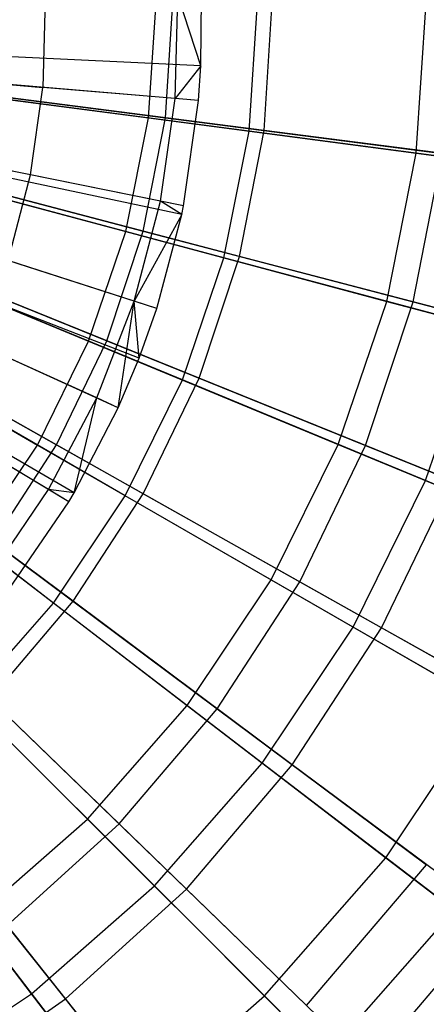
# Model space of a CAD drawing. Extents: x 0.2 to 40.1, y -6.7 to 6.7.
# Tile 309 of 516: x 22.18 to 22.567, y 2.5 to 3.437. Entities that reach past the tile are written whole.
import ezdxf

# ---------------------------------------------------------------- set-up
doc = ezdxf.new("R2010")
doc.units = 0
doc.header["$MEASUREMENT"] = 0
doc.layers.get('0').update_dxf_attribs({"color": 13, "linetype": 'CONTINUOUS'})

# ---------------------------------------------------------------- blocks, each defined once
blk = doc.blocks.new('SNOWBALL_XIV_PM3_STL')
at = {"color": 0}
for p, q in [((22.32764, 3.36212, 17.37545), (22.33029, 3.46066, 17.37545)), ((22.32764, 3.36212, 17.37545), (22.33029, 3.46066, 17.37545)), ((22.3522, 3.39325, 17.36496), (22.33029, 3.46066, 17.37545)), ((22.3522, 3.39325, 17.36496), (22.33029, 3.46066, 17.37545)), ((22.3522, 3.39325, 17.36496), (22.35275, 3.46134, 17.36496)), ((22.3522, 3.39325, 17.36496), (22.35275, 3.46134, 17.36496)), ((22.2043, 3.45685, 17.42952), (22.20204, 3.37269, 17.42952)), ((22.2043, 3.45685, 17.42952), (22.20204, 3.37269, 17.42952)), ((22.30239, 3.34359, 13.0275), (22.3096, 3.45352, 13.0275)), ((22.30239, 3.34359, 13.0275), (22.3096, 3.45352, 13.0275)), ((22.31843, 3.34379, 12.94778), (22.32548, 3.45352, 12.94778)), ((22.31843, 3.34379, 12.94778), (22.32548, 3.45352, 12.94778)), ((22.39806, 3.33099, 17.21834), (22.40609, 3.45352, 17.21834)), ((22.39806, 3.33099, 17.21834), (22.40609, 3.45352, 17.21834)), ((22.41227, 3.33169, 17.31014), (22.42009, 3.45352, 17.31014)), ((22.41227, 3.33169, 17.31014), (22.42009, 3.45352, 17.31014)), ((22.55691, 3.31008, 13.16283), (22.56632, 3.45352, 13.16283)), ((22.55691, 3.31008, 13.16283), (22.56632, 3.45352, 13.16283)), ((22.3522, 3.39325, 17.36496), (21.64627, 3.42619, 17.5815)), ((22.3522, 3.39325, 17.36496), (21.64627, 3.42619, 17.5815)), ((22.35004, 3.36024, 17.36496), (21.64584, 3.41952, 17.5815)), ((22.35004, 3.36024, 17.36496), (21.64584, 3.41952, 17.5815)), ((22.33411, 3.25184, 17.36496), (21.64261, 3.3976, 17.5815)), ((22.33411, 3.25184, 17.36496), (21.64261, 3.3976, 17.5815)), ((22.33581, 3.2601, 17.36496), (21.64296, 3.39927, 17.5815)), ((22.33581, 3.2601, 17.36496), (21.64296, 3.39927, 17.5815)), ((22.3522, 3.39325, 17.36496), (22.32764, 3.36212, 17.37545)), ((22.3522, 3.39325, 17.36496), (22.32764, 3.36212, 17.37545)), ((22.35004, 3.36024, 17.36496), (22.3522, 3.39325, 17.36496)), ((22.35004, 3.36024, 17.36496), (22.3522, 3.39325, 17.36496)), ((22.06722, 3.38404, 17.47899), (22.20204, 3.37269, 17.42952)), ((22.06722, 3.38404, 17.47899), (22.20204, 3.37269, 17.42952)), ((22.31027, 3.16224, 17.36496), (21.63779, 3.37948, 17.5815)), ((22.31027, 3.16224, 17.36496), (21.63779, 3.37948, 17.5815)), ((22.03312, 3.37904, 12.92524), (22.30239, 3.34359, 13.0275)), ((22.03312, 3.37904, 12.92524), (22.30239, 3.34359, 13.0275)), ((22.04209, 3.37942, 12.85858), (22.31843, 3.34379, 12.94778)), ((22.04209, 3.37942, 12.85858), (22.31843, 3.34379, 12.94778)), ((22.29358, 3.11516, 17.36496), (21.63442, 3.36996, 17.5815)), ((22.29358, 3.11516, 17.36496), (21.63442, 3.36996, 17.5815)), ((22.39806, 3.33099, 17.21834), (22.13375, 3.36579, 17.33299)), ((22.39806, 3.33099, 17.21834), (22.13375, 3.36579, 17.33299)), ((22.41227, 3.33169, 17.31014), (22.14002, 3.36679, 17.41133)), ((22.41227, 3.33169, 17.31014), (22.14002, 3.36679, 17.41133)), ((22.1902, 3.28935, 17.42952), (22.20204, 3.37269, 17.42952)), ((22.1902, 3.28935, 17.42952), (22.20204, 3.37269, 17.42952)), ((22.32764, 3.36212, 17.37545), (22.20204, 3.37269, 17.42952)), ((22.32764, 3.36212, 17.37545), (22.20204, 3.37269, 17.42952)), ((22.27373, 3.06792, 17.36496), (21.63041, 3.36041, 17.5815)), ((22.27373, 3.06792, 17.36496), (21.63041, 3.36041, 17.5815)), ((22.31378, 3.26453, 17.37545), (22.32764, 3.36212, 17.37545)), ((22.31378, 3.26453, 17.37545), (22.32764, 3.36212, 17.37545)), ((22.35004, 3.36024, 17.36496), (22.32764, 3.36212, 17.37545)), ((22.35004, 3.36024, 17.36496), (22.32764, 3.36212, 17.37545)), ((22.33581, 3.2601, 17.36496), (22.35004, 3.36024, 17.36496)), ((22.33581, 3.2601, 17.36496), (22.35004, 3.36024, 17.36496)), ((22.22669, 2.97839, 17.36496), (21.62089, 3.3423, 17.5815)), ((22.22669, 2.97839, 17.36496), (21.62089, 3.3423, 17.5815)), ((22.23165, 2.98676, 17.36496), (21.6219, 3.34399, 17.5815)), ((22.23165, 2.98676, 17.36496), (21.6219, 3.34399, 17.5815)), ((22.2809, 3.23553, 13.0275), (22.30239, 3.34359, 13.0275)), ((22.2809, 3.23553, 13.0275), (22.30239, 3.34359, 13.0275)), ((22.29741, 3.23585, 12.94778), (22.31843, 3.34379, 12.94778)), ((22.29741, 3.23585, 12.94778), (22.31843, 3.34379, 12.94778)), ((22.30239, 3.34359, 13.0275), (22.55691, 3.31008, 13.16283)), ((22.30239, 3.34359, 13.0275), (22.55691, 3.31008, 13.16283)), ((22.31843, 3.34379, 12.94778), (22.58172, 3.30984, 13.07074)), ((22.31843, 3.34379, 12.94778), (22.58172, 3.30984, 13.07074)), ((22.37411, 3.21055, 17.21834), (22.39806, 3.33099, 17.21834)), ((22.37411, 3.21055, 17.21834), (22.39806, 3.33099, 17.21834)), ((22.38893, 3.21185, 17.31014), (22.41227, 3.33169, 17.31014)), ((22.38893, 3.21185, 17.31014), (22.41227, 3.33169, 17.31014)), ((22.64614, 3.29833, 17.07134), (22.39806, 3.33099, 17.21834)), ((22.64614, 3.29833, 17.07134), (22.39806, 3.33099, 17.21834)), ((22.67002, 3.29845, 17.17579), (22.41227, 3.33169, 17.31014)), ((22.67002, 3.29845, 17.17579), (22.41227, 3.33169, 17.31014)), ((22.1902, 3.28935, 17.42952), (22.05756, 3.31599, 17.47899)), ((22.1902, 3.28935, 17.42952), (22.05756, 3.31599, 17.47899)), ((22.52887, 3.16909, 13.16283), (22.55691, 3.31008, 13.16283)), ((22.52887, 3.16909, 13.16283), (22.55691, 3.31008, 13.16283)), ((22.55419, 3.16852, 13.07074), (22.58172, 3.30984, 13.07074)), ((22.55419, 3.16852, 13.07074), (22.58172, 3.30984, 13.07074)), ((22.55691, 3.31008, 13.16283), (22.79272, 3.27903, 13.32912)), ((22.55691, 3.31008, 13.16283), (22.79272, 3.27903, 13.32912)), ((22.01856, 3.30582, 12.92524), (22.2809, 3.23553, 13.0275)), ((22.01856, 3.30582, 12.92524), (22.2809, 3.23553, 13.0275)), ((22.0279, 3.30653, 12.85858), (22.29741, 3.23585, 12.94778)), ((22.0279, 3.30653, 12.85858), (22.29741, 3.23585, 12.94778)), ((22.16894, 3.20789, 17.42952), (22.1902, 3.28935, 17.42952)), ((22.16894, 3.20789, 17.42952), (22.1902, 3.28935, 17.42952)), ((22.31378, 3.26453, 17.37545), (22.1902, 3.28935, 17.42952)), ((22.31378, 3.26453, 17.37545), (22.1902, 3.28935, 17.42952)), ((22.37411, 3.21055, 17.21834), (22.1166, 3.27955, 17.33299)), ((22.37411, 3.21055, 17.21834), (22.1166, 3.27955, 17.33299)), ((22.38893, 3.21185, 17.31014), (22.12341, 3.28148, 17.41133)), ((22.38893, 3.21185, 17.31014), (22.12341, 3.28148, 17.41133)), ((22.28888, 3.16915, 17.37545), (22.31378, 3.26453, 17.37545)), ((22.28888, 3.16915, 17.37545), (22.31378, 3.26453, 17.37545)), ((22.33411, 3.25184, 17.36496), (22.31378, 3.26453, 17.37545)), ((22.33411, 3.25184, 17.36496), (22.31378, 3.26453, 17.37545)), ((22.33581, 3.2601, 17.36496), (22.31378, 3.26453, 17.37545)), ((22.33581, 3.2601, 17.36496), (22.31378, 3.26453, 17.37545)), ((22.33411, 3.25184, 17.36496), (22.28888, 3.16915, 17.37545)), ((22.33411, 3.25184, 17.36496), (22.28888, 3.16915, 17.37545)), ((22.31027, 3.16224, 17.36496), (22.33411, 3.25184, 17.36496)), ((22.31027, 3.16224, 17.36496), (22.33411, 3.25184, 17.36496)), ((22.33411, 3.25184, 17.36496), (22.33581, 3.2601, 17.36496)), ((22.33411, 3.25184, 17.36496), (22.33581, 3.2601, 17.36496)), ((21.99457, 3.23514, 12.92524), (22.24548, 3.1312, 13.0275)), ((21.99457, 3.23514, 12.92524), (22.24548, 3.1312, 13.0275)), ((22.0045, 3.23605, 12.85858), (22.26276, 3.13149, 12.94778)), ((22.0045, 3.23605, 12.85858), (22.26276, 3.13149, 12.94778)), ((22.24548, 3.1312, 13.0275), (22.2809, 3.23553, 13.0275)), ((22.24548, 3.1312, 13.0275), (22.2809, 3.23553, 13.0275)), ((22.26276, 3.13149, 12.94778), (22.29741, 3.23585, 12.94778)), ((22.26276, 3.13149, 12.94778), (22.29741, 3.23585, 12.94778)), ((22.2809, 3.23553, 13.0275), (22.52887, 3.16909, 13.16283)), ((22.2809, 3.23553, 13.0275), (22.52887, 3.16909, 13.16283)), ((22.29741, 3.23585, 12.94778), (22.55419, 3.16852, 13.07074)), ((22.29741, 3.23585, 12.94778), (22.55419, 3.16852, 13.07074)), ((22.28888, 3.16915, 17.37545), (22.16894, 3.20789, 17.42952)), ((22.28888, 3.16915, 17.37545), (22.16894, 3.20789, 17.42952)), ((22.33464, 3.09428, 17.21834), (22.37411, 3.21055, 17.21834)), ((22.33464, 3.09428, 17.21834), (22.37411, 3.21055, 17.21834)), ((22.35046, 3.09599, 17.31014), (22.38893, 3.21185, 17.31014)), ((22.35046, 3.09599, 17.31014), (22.38893, 3.21185, 17.31014)), ((22.6158, 3.14579, 17.07134), (22.37411, 3.21055, 17.21834)), ((22.6158, 3.14579, 17.07134), (22.37411, 3.21055, 17.21834)), ((22.64032, 3.14593, 17.17579), (22.38893, 3.21185, 17.31014)), ((22.64032, 3.14593, 17.17579), (22.38893, 3.21185, 17.31014)), ((22.33464, 3.09428, 17.21834), (22.08833, 3.1963, 17.33299)), ((22.33464, 3.09428, 17.21834), (22.08833, 3.1963, 17.33299)), ((22.35046, 3.09599, 17.31014), (22.09602, 3.199, 17.41133)), ((22.35046, 3.09599, 17.31014), (22.09602, 3.199, 17.41133)), ((21.96155, 3.16819, 12.92524), (22.19675, 3.03239, 13.0275)), ((21.96155, 3.16819, 12.92524), (22.19675, 3.03239, 13.0275)), ((21.97228, 3.16915, 12.85858), (22.21505, 3.03242, 12.94778)), ((21.97228, 3.16915, 12.85858), (22.21505, 3.03242, 12.94778)), ((22.25327, 3.07723, 17.37545), (22.28888, 3.16915, 17.37545)), ((22.25327, 3.07723, 17.37545), (22.28888, 3.16915, 17.37545)), ((22.27373, 3.06792, 17.36496), (22.28888, 3.16915, 17.37545)), ((22.27373, 3.06792, 17.36496), (22.28888, 3.16915, 17.37545)), ((22.29358, 3.11516, 17.36496), (22.28888, 3.16915, 17.37545)), ((22.31027, 3.16224, 17.36496), (22.28888, 3.16915, 17.37545)), ((22.29358, 3.11516, 17.36496), (22.28888, 3.16915, 17.37545)), ((22.31027, 3.16224, 17.36496), (22.28888, 3.16915, 17.37545)), ((22.48266, 3.03296, 13.16283), (22.52887, 3.16909, 13.16283)), ((22.48266, 3.03296, 13.16283), (22.52887, 3.16909, 13.16283)), ((22.50883, 3.03187, 13.07074), (22.55419, 3.16852, 13.07074)), ((22.50883, 3.03187, 13.07074), (22.55419, 3.16852, 13.07074)), ((22.52887, 3.16909, 13.16283), (22.75861, 3.10753, 13.32912)), ((22.52887, 3.16909, 13.16283), (22.75861, 3.10753, 13.32912)), ((22.55419, 3.16852, 13.07074), (22.79431, 3.10555, 13.22556)), ((22.55419, 3.16852, 13.07074), (22.79431, 3.10555, 13.22556)), ((22.29358, 3.11516, 17.36496), (22.31027, 3.16224, 17.36496)), ((22.29358, 3.11516, 17.36496), (22.31027, 3.16224, 17.36496)), ((22.56581, 2.99852, 17.07134), (22.6158, 3.14579, 17.07134)), ((22.56581, 2.99852, 17.07134), (22.6158, 3.14579, 17.07134)), ((22.25327, 3.07723, 17.37545), (22.13853, 3.12939, 17.42952)), ((22.25327, 3.07723, 17.37545), (22.13853, 3.12939, 17.42952)), ((22.19675, 3.03239, 13.0275), (22.24548, 3.1312, 13.0275)), ((22.19675, 3.03239, 13.0275), (22.24548, 3.1312, 13.0275)), ((22.21505, 3.03242, 12.94778), (22.26276, 3.13149, 12.94778)), ((22.21505, 3.03242, 12.94778), (22.26276, 3.13149, 12.94778)), ((22.24548, 3.1312, 13.0275), (22.48266, 3.03296, 13.16283)), ((22.24548, 3.1312, 13.0275), (22.48266, 3.03296, 13.16283)), ((22.26276, 3.13149, 12.94778), (22.50883, 3.03187, 13.07074)), ((22.26276, 3.13149, 12.94778), (22.50883, 3.03187, 13.07074)), ((22.29749, 2.98599, 17.31014), (22.05831, 3.12069, 17.41133)), ((22.29749, 2.98599, 17.31014), (22.05831, 3.12069, 17.41133)), ((22.28033, 2.98414, 17.21834), (22.04945, 3.11744, 17.33299)), ((22.28033, 2.98414, 17.21834), (22.04945, 3.11744, 17.33299)), ((22.27373, 3.06792, 17.36496), (22.29358, 3.11516, 17.36496)), ((22.27373, 3.06792, 17.36496), (22.29358, 3.11516, 17.36496)), ((22.28033, 2.98414, 17.21834), (22.33464, 3.09428, 17.21834)), ((22.28033, 2.98414, 17.21834), (22.33464, 3.09428, 17.21834)), ((22.29749, 2.98599, 17.31014), (22.35046, 3.09599, 17.31014)), ((22.29749, 2.98599, 17.31014), (22.35046, 3.09599, 17.31014)), ((22.56581, 2.99852, 17.07134), (22.33464, 3.09428, 17.21834)), ((22.56581, 2.99852, 17.07134), (22.33464, 3.09428, 17.21834)), ((22.59135, 2.99846, 17.17579), (22.35046, 3.09599, 17.31014)), ((22.59135, 2.99846, 17.17579), (22.35046, 3.09599, 17.31014)), ((22.20741, 2.98997, 17.37545), (22.25327, 3.07723, 17.37545)), ((22.20741, 2.98997, 17.37545), (22.25327, 3.07723, 17.37545)), ((22.23165, 2.98676, 17.36496), (22.25327, 3.07723, 17.37545)), ((22.23165, 2.98676, 17.36496), (22.25327, 3.07723, 17.37545)), ((22.27373, 3.06792, 17.36496), (22.25327, 3.07723, 17.37545)), ((22.27373, 3.06792, 17.36496), (22.25327, 3.07723, 17.37545)), ((22.23165, 2.98676, 17.36496), (22.27373, 3.06792, 17.36496)), ((22.23165, 2.98676, 17.36496), (22.27373, 3.06792, 17.36496)), ((22.20741, 2.98997, 17.37545), (22.09937, 3.05487, 17.42952)), ((22.20741, 2.98997, 17.37545), (22.09937, 3.05487, 17.42952)), ((22.23089, 2.88367, 17.31014), (22.0109, 3.04785, 17.41133)), ((22.23089, 2.88367, 17.31014), (22.0109, 3.04785, 17.41133)), ((22.2121, 2.88204, 17.21834), (22.0006, 3.04434, 17.33299)), ((22.2121, 2.88204, 17.21834), (22.0006, 3.04434, 17.33299)), ((22.13555, 2.94079, 13.0275), (22.19675, 3.03239, 13.0275)), ((22.13555, 2.94079, 13.0275), (22.19675, 3.03239, 13.0275)), ((22.15506, 2.94026, 12.94778), (22.21505, 3.03242, 12.94778)), ((22.15506, 2.94026, 12.94778), (22.21505, 3.03242, 12.94778)), ((22.19675, 3.03239, 13.0275), (22.41908, 2.90403, 13.16283)), ((22.19675, 3.03239, 13.0275), (22.41908, 2.90403, 13.16283)), ((22.21505, 3.03242, 12.94778), (22.44636, 2.90215, 13.07074)), ((22.21505, 3.03242, 12.94778), (22.44636, 2.90215, 13.07074)), ((22.41908, 2.90403, 13.16283), (22.48266, 3.03296, 13.16283)), ((22.41908, 2.90403, 13.16283), (22.48266, 3.03296, 13.16283)), ((22.44636, 2.90215, 13.07074), (22.50883, 3.03187, 13.07074)), ((22.44636, 2.90215, 13.07074), (22.50883, 3.03187, 13.07074)), ((22.48266, 3.03296, 13.16283), (22.7024, 2.94194, 13.32912)), ((22.48266, 3.03296, 13.16283), (22.7024, 2.94194, 13.32912)), ((22.50883, 3.03187, 13.07074), (22.73892, 2.93872, 13.22556)), ((22.50883, 3.03187, 13.07074), (22.73892, 2.93872, 13.22556)), ((22.49702, 2.85903, 17.07134), (22.56581, 2.99852, 17.07134)), ((22.49702, 2.85903, 17.07134), (22.56581, 2.99852, 17.07134)), ((22.52393, 2.85846, 17.17579), (22.59135, 2.99846, 17.17579)), ((22.52393, 2.85846, 17.17579), (22.59135, 2.99846, 17.17579)), ((22.77824, 2.91053, 16.89428), (22.56581, 2.99852, 17.07134)), ((22.77824, 2.91053, 16.89428), (22.56581, 2.99852, 17.07134)), ((22.15191, 2.9085, 17.37545), (22.20741, 2.98997, 17.37545)), ((22.15191, 2.9085, 17.37545), (22.20741, 2.98997, 17.37545)), ((22.22669, 2.97839, 17.36496), (22.20741, 2.98997, 17.37545)), ((22.22669, 2.97839, 17.36496), (22.20741, 2.98997, 17.37545)), ((22.23165, 2.98676, 17.36496), (22.20741, 2.98997, 17.37545)), ((22.23165, 2.98676, 17.36496), (22.20741, 2.98997, 17.37545)), ((22.2121, 2.88204, 17.21834), (22.28033, 2.98414, 17.21834)), ((22.2121, 2.88204, 17.21834), (22.28033, 2.98414, 17.21834)), ((22.22669, 2.97839, 17.36496), (22.23165, 2.98676, 17.36496)), ((22.22669, 2.97839, 17.36496), (22.23165, 2.98676, 17.36496)), ((22.23089, 2.88367, 17.31014), (22.29749, 2.98599, 17.31014)), ((22.23089, 2.88367, 17.31014), (22.29749, 2.98599, 17.31014)), ((22.49702, 2.85903, 17.07134), (22.28033, 2.98414, 17.21834)), ((22.49702, 2.85903, 17.07134), (22.28033, 2.98414, 17.21834)), ((22.52393, 2.85846, 17.17579), (22.29749, 2.98599, 17.31014)), ((22.52393, 2.85846, 17.17579), (22.29749, 2.98599, 17.31014)), ((22.16974, 2.89481, 17.36496), (22.22669, 2.97839, 17.36496)), ((22.16974, 2.89481, 17.36496), (22.22669, 2.97839, 17.36496)), ((22.13555, 2.94079, 13.0275), (22.33922, 2.78451, 13.16283)), ((22.13555, 2.94079, 13.0275), (22.33922, 2.78451, 13.16283)), ((22.15506, 2.94026, 12.94778), (22.36781, 2.78148, 13.07074)), ((22.15506, 2.94026, 12.94778), (22.36781, 2.78148, 13.07074)), ((22.33922, 2.78451, 13.16283), (22.41908, 2.90403, 13.16283)), ((22.33922, 2.78451, 13.16283), (22.41908, 2.90403, 13.16283)), ((22.36781, 2.78148, 13.07074), (22.44636, 2.90215, 13.07074)), ((22.36781, 2.78148, 13.07074), (22.44636, 2.90215, 13.07074)), ((22.41908, 2.90403, 13.16283), (22.62506, 2.78511, 13.32912)), ((22.41908, 2.90403, 13.16283), (22.62506, 2.78511, 13.32912)), ((22.44636, 2.90215, 13.07074), (22.66264, 2.78034, 13.22556)), ((22.44636, 2.90215, 13.07074), (22.66264, 2.78034, 13.22556)), ((22.13114, 2.78972, 17.21834), (22.2121, 2.88204, 17.21834)), ((22.13114, 2.78972, 17.21834), (22.2121, 2.88204, 17.21834)), ((22.15175, 2.79071, 17.31014), (22.23089, 2.88367, 17.31014)), ((22.15175, 2.79071, 17.31014), (22.23089, 2.88367, 17.31014)), ((22.41061, 2.72972, 17.07134), (22.2121, 2.88204, 17.21834)), ((22.41061, 2.72972, 17.07134), (22.2121, 2.88204, 17.21834)), ((22.43916, 2.72823, 17.17579), (22.23089, 2.88367, 17.31014)), ((22.43916, 2.72823, 17.17579), (22.23089, 2.88367, 17.31014)), ((22.0629, 2.85795, 13.0275), (22.24443, 2.67643, 13.16283)), ((22.0629, 2.85795, 13.0275), (22.24443, 2.67643, 13.16283)), ((22.41061, 2.72972, 17.07134), (22.49702, 2.85903, 17.07134)), ((22.41061, 2.72972, 17.07134), (22.49702, 2.85903, 17.07134)), ((22.43916, 2.72823, 17.17579), (22.52393, 2.85846, 17.17579)), ((22.43916, 2.72823, 17.17579), (22.52393, 2.85846, 17.17579)), ((22.69615, 2.74407, 16.89428), (22.49702, 2.85903, 17.07134)), ((22.69615, 2.74407, 16.89428), (22.49702, 2.85903, 17.07134)), ((22.73417, 2.74006, 17.01035), (22.52393, 2.85846, 17.17579)), ((22.73417, 2.74006, 17.01035), (22.52393, 2.85846, 17.17579)), ((22.08378, 2.85653, 12.94778), (22.27448, 2.67185, 13.07074)), ((22.08378, 2.85653, 12.94778), (22.27448, 2.67185, 13.07074)), ((22.30807, 2.61279, 17.07134), (22.13114, 2.78972, 17.21834)), ((22.30807, 2.61279, 17.07134), (22.13114, 2.78972, 17.21834)), ((22.33843, 2.60991, 17.17579), (22.15175, 2.79071, 17.31014)), ((22.33843, 2.60991, 17.17579), (22.15175, 2.79071, 17.31014)), ((22.24443, 2.67643, 13.16283), (22.33922, 2.78451, 13.16283)), ((22.24443, 2.67643, 13.16283), (22.33922, 2.78451, 13.16283)), ((22.33922, 2.78451, 13.16283), (22.52791, 2.63972, 13.32912)), ((22.33922, 2.78451, 13.16283), (22.52791, 2.63972, 13.32912)), ((22.52791, 2.63972, 13.32912), (22.62506, 2.78511, 13.32912)), ((22.52791, 2.63972, 13.32912), (22.62506, 2.78511, 13.32912)), ((22.27448, 2.67185, 13.07074), (22.36781, 2.78148, 13.07074)), ((22.27448, 2.67185, 13.07074), (22.36781, 2.78148, 13.07074)), ((22.36781, 2.78148, 13.07074), (22.56674, 2.63301, 13.22556)), ((22.36781, 2.78148, 13.07074), (22.56674, 2.63301, 13.22556)), ((22.30807, 2.61279, 17.07134), (22.41061, 2.72972, 17.07134)), ((22.30807, 2.61279, 17.07134), (22.41061, 2.72972, 17.07134)), ((22.33843, 2.60991, 17.17579), (22.43916, 2.72823, 17.17579)), ((22.33843, 2.60991, 17.17579), (22.43916, 2.72823, 17.17579)), ((22.59304, 2.58974, 16.89428), (22.41061, 2.72972, 17.07134)), ((22.59304, 2.58974, 16.89428), (22.41061, 2.72972, 17.07134)), ((22.63253, 2.58391, 17.01035), (22.43916, 2.72823, 17.17579)), ((22.63253, 2.58391, 17.01035), (22.43916, 2.72823, 17.17579)), ((22.19114, 2.51024, 17.07134), (22.03881, 2.70875, 17.21834)), ((22.19114, 2.51024, 17.07134), (22.03881, 2.70875, 17.21834)), ((22.2234, 2.50544, 17.17579), (22.06137, 2.70863, 17.31014)), ((22.2234, 2.50544, 17.17579), (22.06137, 2.70863, 17.31014)), ((22.13635, 2.58164, 13.16283), (22.24443, 2.67643, 13.16283)), ((22.13635, 2.58164, 13.16283), (22.24443, 2.67643, 13.16283)), ((22.16789, 2.57505, 13.07074), (22.27448, 2.67185, 13.07074)), ((22.16789, 2.57505, 13.07074), (22.27448, 2.67185, 13.07074)), ((22.24443, 2.67643, 13.16283), (22.41261, 2.50825, 13.32912)), ((22.24443, 2.67643, 13.16283), (22.41261, 2.50825, 13.32912)), ((22.27448, 2.67185, 13.07074), (22.45279, 2.49916, 13.22556)), ((22.27448, 2.67185, 13.07074), (22.45279, 2.49916, 13.22556)), ((22.41261, 2.50825, 13.32912), (22.52791, 2.63972, 13.32912)), ((22.41261, 2.50825, 13.32912), (22.52791, 2.63972, 13.32912)), ((22.45279, 2.49916, 13.22556), (22.56674, 2.63301, 13.22556)), ((22.45279, 2.49916, 13.22556), (22.56674, 2.63301, 13.22556)), ((22.52791, 2.63972, 13.32912), (22.69868, 2.50868, 13.52376)), ((22.52791, 2.63972, 13.32912), (22.69868, 2.50868, 13.52376)), ((22.19114, 2.51024, 17.07134), (22.30807, 2.61279, 17.07134)), ((22.19114, 2.51024, 17.07134), (22.30807, 2.61279, 17.07134)), ((22.2234, 2.50544, 17.17579), (22.33843, 2.60991, 17.17579)), ((22.2234, 2.50544, 17.17579), (22.33843, 2.60991, 17.17579)), ((22.47066, 2.4502, 16.89428), (22.30807, 2.61279, 17.07134)), ((22.47066, 2.4502, 16.89428), (22.30807, 2.61279, 17.07134)), ((22.51176, 2.44205, 17.01035), (22.33843, 2.60991, 17.17579)), ((22.51176, 2.44205, 17.01035), (22.33843, 2.60991, 17.17579)), ((22.47066, 2.4502, 16.89428), (22.59304, 2.58974, 16.89428)), ((22.47066, 2.4502, 16.89428), (22.59304, 2.58974, 16.89428)), ((22.13635, 2.58164, 13.16283), (22.28114, 2.39295, 13.32912)), ((22.13635, 2.58164, 13.16283), (22.28114, 2.39295, 13.32912)), ((22.51176, 2.44205, 17.01035), (22.63253, 2.58391, 17.01035)), ((22.51176, 2.44205, 17.01035), (22.63253, 2.58391, 17.01035)), ((22.16789, 2.57505, 13.07074), (22.32266, 2.38098, 13.22556)), ((22.16789, 2.57505, 13.07074), (22.32266, 2.38098, 13.22556)), ((22.06183, 2.42384, 17.07134), (22.19114, 2.51024, 17.07134)), ((22.06183, 2.42384, 17.07134), (22.19114, 2.51024, 17.07134)), ((22.09596, 2.41654, 17.17579), (22.2234, 2.50544, 17.17579)), ((22.09596, 2.41654, 17.17579), (22.2234, 2.50544, 17.17579)), ((22.33112, 2.32782, 16.89428), (22.19114, 2.51024, 17.07134)), ((22.33112, 2.32782, 16.89428), (22.19114, 2.51024, 17.07134)), ((22.37384, 2.3168, 17.01035), (22.2234, 2.50544, 17.17579)), ((22.37384, 2.3168, 17.01035), (22.2234, 2.50544, 17.17579)), ((22.28114, 2.39295, 13.32912), (22.41261, 2.50825, 13.32912)), ((22.28114, 2.39295, 13.32912), (22.41261, 2.50825, 13.32912)), ((22.41261, 2.50825, 13.32912), (22.56482, 2.35604, 13.52376)), ((22.41261, 2.50825, 13.32912), (22.56482, 2.35604, 13.52376))]:
    blk.add_line(p, q, dxfattribs=at)
blk = doc.blocks.new('GRUPUJ_1')
at = {"color": 0}
blk.add_blockref('SNOWBALL_XIV_PM3_STL', (-0.20617, 6.65964, -0.51186), dxfattribs=at)

msp = doc.modelspace()

# ---------------------------------------------------------------- block references
at = {"color": 0}
msp.add_blockref('GRUPUJ_1', (0.20617, -6.65964, 0.51186), dxfattribs=at)

doc.saveas('drawing.dxf')
